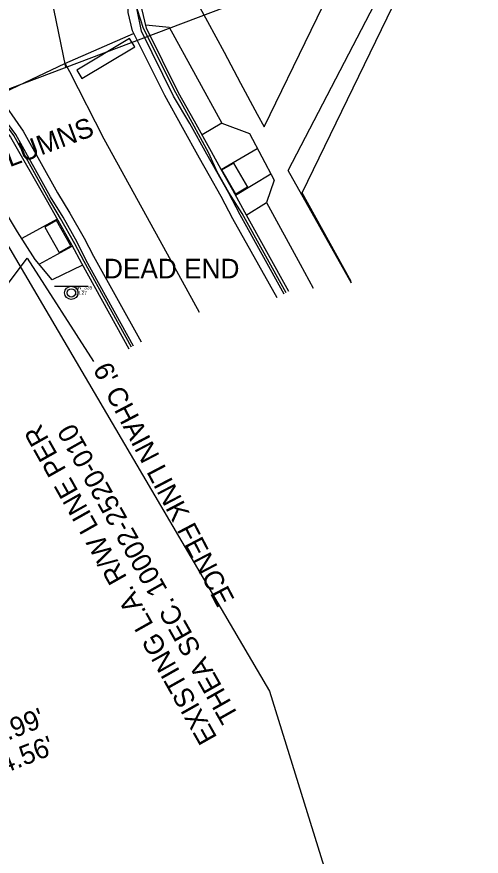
# Model space of a CAD drawing. Extents: x 509744 to 512285, y 1314862 to 1316822.
# Drawn here: x 510845.5 to 510911.8, y 1315397.8 to 1315517.7 of the extents above; entities that cross this region are included whole.
import ezdxf

# ---------------------------------------------------------------- set-up
doc = ezdxf.new("R2010")
doc.units = 0
for name, color, linetype in [('AccessRamp_ep', 7, 'Continuous'), ('CGBack_ep', 7, 'Continuous'), ('CGep_ep', 7, 'Continuous'), ('CGFace_ep', 7, 'Continuous'), ('CurbRampWarning_ep', 7, 'Continuous'), ('Fence_ep', 7, 'Continuous'), ('LARWLine_ep', 7, 'Continuous'), ('NonPlottingEle_dp', 7, 'Continuous'), ('PavtAsphalt_ep', 7, 'Continuous'), ('PavtAsphaltCrown_ep', 7, 'Continuous'), ('PavtBreak_ep', 7, 'Continuous'), ('PMRK_ep', 7, 'Continuous'), ('SidewalkBack_ep', 7, 'Continuous'), ('SidewalkFront_ep', 7, 'Continuous'), ('SignSingle_ep', 7, 'Continuous'), ('TextElevLabel', 7, 'Continuous'), ('TextMisc', 7, 'Continuous'), ('TextNotes', 7, 'Continuous'), ('TextPtLabel', 7, 'Continuous'), ('TextTopoLabel_ep', 7, 'Continuous')]:
    doc.layers.add(name, color=color, linetype=linetype)

msp = doc.modelspace()

# ---------------------------------------------------------------- linework, layer by layer
at = {"layer": 'AccessRamp_ep'}
for p, q in [((510874.66, 1315495.87), (510879.81, 1315498.87)), ((510876.7, 1315492.21), (510881.73, 1315495.25)), ((510851.22, 1315488.8), (510846.17, 1315486)), ((510848.63, 1315482.36), (510853.38, 1315484.95))]:
    msp.add_line(p, q, dxfattribs=at)
msp.add_lwpolyline([(510874.76, 1315502.51), (510878.67, 1315501.03), (510882.2, 1315494.35), (510881.11, 1315491.14)], dxfattribs=at)
at = {"layer": 'CGBack_ep'}
for points in [[(510884.32, 1315478.46), (510878.01, 1315489.77), (510876.32, 1315492.93), (510874.66, 1315495.87), (510873.27, 1315498.41), (510870.86, 1315502.79), (510868.57, 1315506.84), (510863.99, 1315516.08), (510863.32, 1315518.85), (510863.42, 1315521.45), (510864.13, 1315523.87), (510865.56, 1315526.17), (510868.49, 1315529.2), (510874.53, 1315531.84), (510882.42, 1315534.78), (510905.84, 1315543.44), (510929.27, 1315552.17), (510935.52, 1315554.51), (510958.93, 1315563.33), (510964.17, 1315565.54), (510966.53, 1315566.68), (510969.79, 1315568.58), (510970.82, 1315569.29), (510971.41, 1315569.66)], [(510841.4, 1315504.59), (510844.53, 1315500.5), (510849.63, 1315491.6), (510851.3, 1315488.66), (510853.32, 1315485.05), (510854.69, 1315482.51), (510861.46, 1315470.28)]]:
    msp.add_lwpolyline(points, dxfattribs=at)
at = {"layer": 'CGep_ep'}
for points in [[(510883.65, 1315478.09), (510877.36, 1315489.42), (510875.67, 1315492.58), (510874.02, 1315495.52), (510872.6, 1315498.05), (510870.19, 1315502.42), (510867.82, 1315506.34), (510863.28, 1315515.64), (510862.63, 1315518.66), (510862.73, 1315521.64), (510863.44, 1315524.06), (510865.07, 1315526.62), (510867.95, 1315529.7), (510874.22, 1315532.6), (510882.1, 1315535.54), (510905.55, 1315544.24), (510928.97, 1315552.97)], [(510862.12, 1315470.66), (510855.37, 1315482.9), (510854.08, 1315485.48), (510852.06, 1315489.09), (510850.28, 1315491.97), (510845.31, 1315500.87), (510842.12, 1315505.18)]]:
    msp.add_lwpolyline(points, dxfattribs=at)
at = {"layer": 'CGFace_ep'}
for points in [[(510883.95, 1315478.26), (510877.64, 1315489.57), (510875.73, 1315492.61), (510874.08, 1315495.55), (510872.89, 1315498.2), (510870.48, 1315502.58), (510868.15, 1315506.81), (510863.55, 1315516.03), (510862.71, 1315518.68), (510862.8, 1315521.62), (510863.52, 1315524.04), (510865.23, 1315526.47), (510868.13, 1315529.53), (510874.35, 1315532.28), (510882.24, 1315535.22), (510905.68, 1315543.88), (510929.1, 1315552.62), (510935.36, 1315554.94), (510958.76, 1315563.76), (510964, 1315565.97), (510966.36, 1315567.12), (510969.45, 1315569.11), (510970.44, 1315569.86), (510970.93, 1315570.16)], [(510861.86, 1315470.51), (510855.08, 1315482.74), (510853.72, 1315485.28), (510851.7, 1315488.89), (510849.96, 1315491.79), (510845.04, 1315500.74), (510841.88, 1315504.99)]]:
    msp.add_lwpolyline(points, dxfattribs=at)
at = {"layer": 'CurbRampWarning_ep'}
for points in [[(510876.4, 1315496.8), (510878.43, 1315493.34), (510876.76, 1315492.36), (510874.74, 1315495.83)], [(510849.48, 1315487.65), (510851.52, 1315484.04), (510853.17, 1315484.98), (510851.14, 1315488.58)]]:
    msp.add_lwpolyline(points, close=True, dxfattribs=at)
at = {"layer": 'Fence_ep'}
for points in [[(510893.22, 1315479.89), (510886.2, 1315492.52), (510904.82, 1315530.92), (511001.45, 1315565.43), (511001.19, 1315540.58), (511014.8, 1315540.4), (511014.79, 1315521.9)], [(510828.21, 1315458.28), (510846.94, 1315483.23), (510856.4, 1315468.45)]]:
    msp.add_lwpolyline(points, dxfattribs=at)
at = {"layer": 'LARWLine_ep'}
for p, q in [((510615.46, 1315420.92), (510999.47, 1315566.06)), ((510833.41, 1315503.3), (510881.53, 1315421.39)), ((510881.53, 1315421.39), (510896.6, 1315372.89))]:
    msp.add_line(p, q, dxfattribs=at)
at = {"layer": 'PavtAsphalt_ep'}
for points in [[(510882.63, 1315477.53), (510876.32, 1315488.84), (510874.63, 1315492), (510872.97, 1315494.95), (510871.55, 1315497.48), (510869.14, 1315501.86), (510866.62, 1315506.43), (510861.96, 1315515.67), (510861.36, 1315518.31), (510861.46, 1315521.99), (510862.18, 1315524.41), (510864.03, 1315527.56), (510866.91, 1315530.65), (510873.75, 1315533.74), (510881.63, 1315536.68), (510905.14, 1315545.35), (510928.56, 1315554.08)], [(510842.72, 1315506.47), (510846.36, 1315501.37), (510851.26, 1315492.53), (510853.04, 1315489.65), (510855.07, 1315486.05), (510856.43, 1315483.5), (510863.21, 1315471.28)]]:
    msp.add_lwpolyline(points, dxfattribs=at)
at = {"layer": 'PavtAsphaltCrown_ep'}
msp.add_lwpolyline([(510871.53, 1315475.46), (510866.99, 1315483.78), (510857.94, 1315500.2), (510853.01, 1315509.8), (510852.35, 1315511.03)], dxfattribs=at)
at = {"layer": 'PavtBreak_ep'}
msp.add_lwpolyline([(510842.72, 1315506.47), (510852.3, 1315511), (510862.14, 1315515.31)], dxfattribs=at)
at = {"layer": 'PMRK_ep'}
msp.add_lwpolyline([(510854.75, 1315508.86), (510862.29, 1315513.41), (510861.57, 1315514.6), (510854.04, 1315510.04)], close=True, dxfattribs=at)
at = {"layer": 'SidewalkBack_ep'}
for points in [[(510893.26, 1315479.65), (510884.2, 1315495.74), (510903.35, 1315532.57), (510930.91, 1315542.39), (511000.47, 1315567.31)], [(510880.79, 1315501.95), (510894.23, 1315529.6), (510870.32, 1315521.41), (510872.69, 1315517.01), (510875.06, 1315512.61), (510877.42, 1315508.21), (510879.79, 1315503.8), (510880.79, 1315501.95)], [(510854.85, 1315482.21), (510850.52, 1315480.14), (510848.06, 1315483.03), (510845.55, 1315486.98), (510843.49, 1315490.4), (510837.64, 1315500.57), (510832.38, 1315504.22), (510831.68, 1315506.9)]]:
    msp.add_lwpolyline(points, dxfattribs=at)
at = {"layer": 'SidewalkFront_ep'}
for points in [[(510863.89, 1315516.52), (510867.22, 1315516.21), (510874.76, 1315502.51), (510871.94, 1315500.84)], [(510878.24, 1315489.35), (510881.11, 1315491.14), (510885.92, 1315482.37), (510887.8, 1315478.95)]]:
    msp.add_lwpolyline(points, dxfattribs=at)
at = {"layer": 'SignSingle_ep'}
msp.add_line((510850.86, 1315479.21), (510855.61, 1315479.21), dxfattribs=at)
for radius in [0.95, 0.594]:
    msp.add_circle((510853.24, 1315478.26), radius, dxfattribs=at)
at = {"layer": 'TextMisc'}
msp.add_line((510852.46, 1315510.5), (510849.26, 1315526.18), dxfattribs=at)

# ---------------------------------------------------------------- texts
at = {"layer": 'NonPlottingEle_dp'}
for s, p in [('SW (8" PVC) IE = 16.99\'', (510811.88, 1315401.57)), ('W (15" RCP) IE = 14.56\'', (510813.42, 1315397.66))]:
    msp.add_text(s, height=2.8, rotation=21.5246, dxfattribs=at).set_placement(p)
at = {"layer": 'TextElevLabel'}
msp.add_text('18.27', height=0.5, dxfattribs=at).set_placement((510853.74, 1315478.01))
at = {"layer": 'TextNotes'}
for s, rotation, p in [('THEA SEC. 10002-2520-010', 21.3034, (510821.96, 1315515.54)), ('EXISTING L.A. R/W LINE PER', 119.4223, (510874.14, 1315414.77)), ('THEA SEC. 10002-2520-010', 119.4223, (510877.27, 1315417.77))]:
    msp.add_text(s, height=2.8, rotation=rotation, dxfattribs=at).set_placement(p)
at = {"layer": 'TextPtLabel'}
msp.add_text('BN_335', height=0.5, dxfattribs=at).set_placement((510853.74, 1315478.76))
at = {"layer": 'TextTopoLabel_ep'}
for s, rotation, p in [("5' CONCRETE COLUMNS", 20.5633, (510814.93, 1315485.12)), ("6' CHAIN LINK FENCE", 297.6292, (510856.26, 1315467.38))]:
    msp.add_text(s, height=2.8, rotation=rotation, dxfattribs=at).set_placement(p)
msp.add_text('DEAD END', height=2.8, dxfattribs=at).set_placement((510857.91, 1315480.33))

doc.saveas('drawing.dxf')
